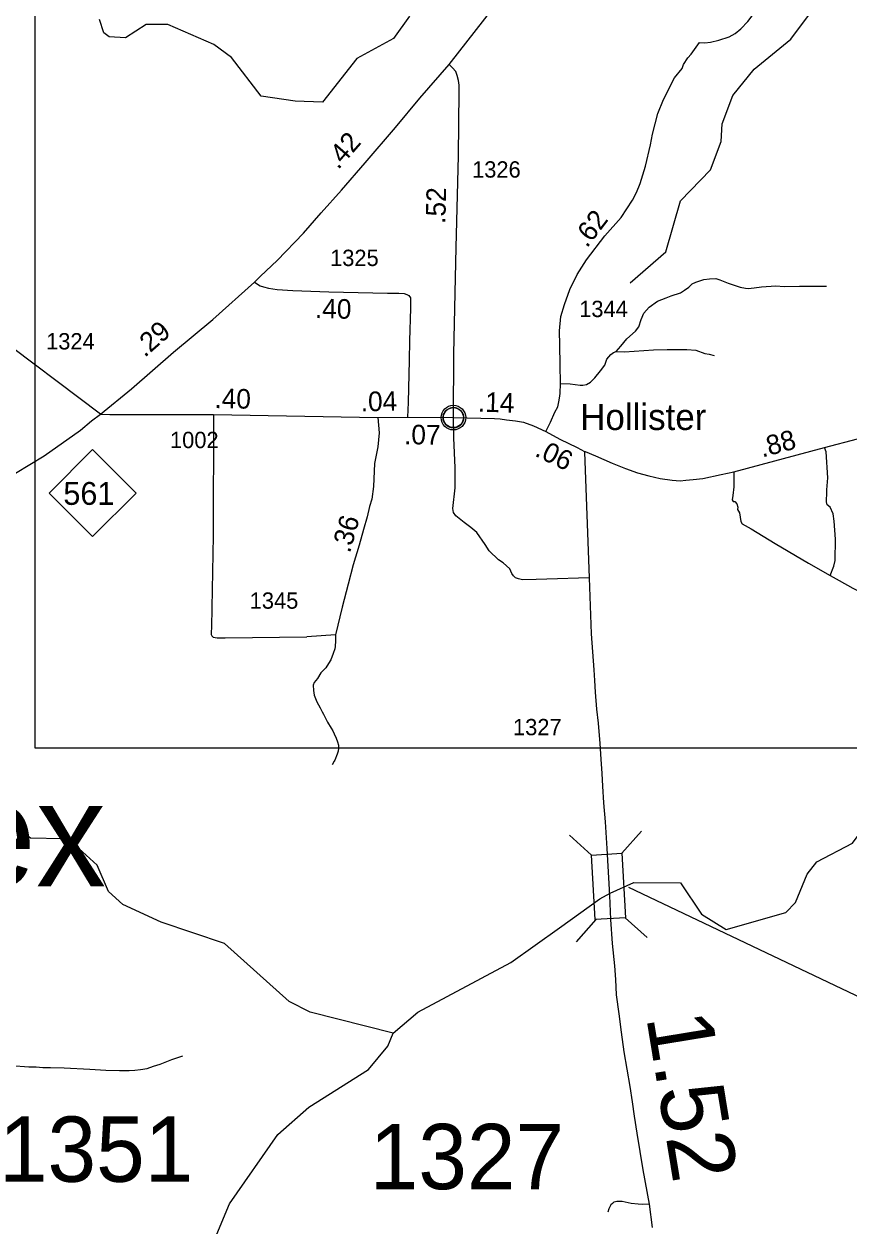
# Model space of a CAD drawing. Extents: x 2290615 to 2522933, y 819489 to 1012715.
# Drawn here: x 2310798 to 2317110, y 907403 to 916604 of the extents above; entities that cross this region are included whole.
import ezdxf

# ---------------------------------------------------------------- set-up
doc = ezdxf.new("R2010")
doc.units = 0
for name, color, linetype in [('Exist Civil Demographics City Label', 7, 'Continuous'), ('Exist Civil Demographics Community CELL', 7, 'Continuous'), ('Exist Hydrographic Creek Single Shore', 7, 'Continuous'), ('Exist Hydrographic Misc Water Feature', 7, 'Continuous'), ('Exist Road Non-System Type 51', 7, 'Continuous'), ('Exist Road Primary NC Attributed', 7, 'Continuous'), ('Exist Road Primary NC Service Mileage Hundredths English Label', 7, 'Continuous'), ('Exist Road Primary NC Shield CELL', 7, 'Continuous'), ('Exist Road Primary NC Shield Number Label', 7, 'Continuous'), ('Exist Road Secondary Mileage Hundredths English Label', 7, 'Continuous'), ('Exist Road Secondary Structure Standard Bridge CELL', 7, 'Continuous'), ('Exist Road Secondary Structure Standard Bridge Number Label', 7, 'Continuous'), ('Exist Road Secondary Type 51 Attributed', 7, 'Continuous'), ('Exist Road Secondary Type 51 Number Label', 7, 'Continuous'), ('Map Preparation Inset Cut Line', 7, 'Continuous')]:
    doc.layers.add(name, color=color, linetype=linetype)

msp = doc.modelspace()

# ---------------------------------------------------------------- linework, layer by layer
at = {"layer": 'Exist Civil Demographics Community CELL'}
msp.add_lwpolyline([(2314005.5, 913603.1), (2314006.4, 913608.7), (2314008.2, 913615.3), (2314011.1, 913622.5), (2314014.1, 913628.2), (2314017.4, 913634), (2314021.2, 913639.1), (2314025.1, 913643.4), (2314029.7, 913648), (2314035.2, 913652.6), (2314040.7, 913656.3), (2314045.6, 913659.2), (2314050.6, 913661.6), (2314056.1, 913663.9), (2314061.7, 913665.7), (2314066, 913666.9), (2314070.9, 913667.6), (2314075, 913668.3), (2314081.4, 913668.6), (2314085.8, 913668.5), (2314091.5, 913668.2), (2314096.4, 913667.5), (2314101.3, 913666.5), (2314106.3, 913665.1), (2314111.5, 913663.2), (2314118.1, 913660.3), (2314124.4, 913656.8), (2314129.4, 913653.2), (2314134.6, 913649.2), (2314137.9, 913646.1), (2314142, 913641.7), (2314145.9, 913637), (2314149, 913632.4), (2314152.1, 913627.4), (2314154.6, 913622.2), (2314156.6, 913617.2), (2314158.2, 913612.2), (2314159.4, 913607.6), (2314160.5, 913601.6), (2314161.2, 913596.9), (2314161.4, 913590.9), (2314161.2, 913585.1), (2314160.7, 913579.4), (2314159.7, 913573.9), (2314158.1, 913567.7), (2314156.2, 913561.9), (2314153.9, 913556.8), (2314150.7, 913550.8), (2314147.5, 913545.5), (2314144, 913540.8), (2314139.8, 913536.1), (2314134.5, 913531.1), (2314129.5, 913527), (2314124.5, 913523.5), (2314120.1, 913521), (2314113.3, 913517.8), (2314106.2, 913515.1), (2314100.2, 913513.6), (2314093.6, 913512.3), (2314089.2, 913511.9), (2314084.7, 913511.6), (2314079.1, 913511.6), (2314074.8, 913512), (2314069.2, 913512.7), (2314063.3, 913514), (2314058.7, 913515.4), (2314053.5, 913517.2), (2314048.9, 913519.2), (2314045, 913521.5), (2314038.2, 913525.5), (2314032.6, 913529.8), (2314027.7, 913534.3), (2314023.3, 913539.1), (2314020.1, 913543.1), (2314017.1, 913547.3), (2314013, 913554.4), (2314011.3, 913557.9), (2314009.6, 913561.9), (2314007, 913570.1), (2314005.5, 913577.2), (2314004.8, 913582.3), (2314004.4, 913588.7), (2314004.4, 913593.4), (2314004.9, 913599.8)], close=True, dxfattribs=at)
for centre, radius in [((2314083.1, 913590.7), 94.3), ((2314082.8, 913591), 76.7)]:
    msp.add_circle(centre, radius, dxfattribs=at)
at = {"layer": 'Exist Hydrographic Creek Single Shore'}
for points in [[(2313747.2, 916662.8), (2313624.2, 916493.6), (2313343.3, 916341), (2313080.2, 916005.2), (2312871.2, 916013.1), (2312613.3, 916051.6), (2312385.3, 916347.5), (2312250.1, 916447.1), (2311899.1, 916599.9), (2311732.2, 916599.7), (2311575.1, 916498), (2311450.2, 916506), (2311408.2, 916537.2), (2311374.2, 916637.5)], [(2313621.3, 908878.7), (2313811.4, 909040.8), (2314523.3, 909421.2), (2314895.3, 909686), (2315202.2, 909908.1), (2315282.8, 909951), (2315462.9, 910033.3), (2315820.1, 910030.7), (2315981.1, 909789.4), (2316170.3, 909672.7), (2316626.4, 909803), (2316700.4, 909878.2), (2316790.4, 910095.3), (2316864.4, 910190.2), (2317137.3, 910332.7), (2317211.4, 910434.2), (2317227.4, 910526.7), (2317682.4, 910804.8), (2317813.4, 910974.2), (2317844.4, 911264.4), (2317917.4, 911424.9), (2318130.4, 911697.8)], [(2309811.2, 906089.9), (2309977.3, 906100), (2310168.2, 906199.8), (2310243.3, 906263.7), (2310335.8, 906301.5), (2310440.1, 906295), (2310545.7, 906292.4), (2310722.9, 906298.9), (2310960.2, 906279.4), (2311159.3, 906227.3), (2311458.2, 906256.1), (2311632.3, 906335.4), (2311839.2, 906494.9), (2312044.3, 906788.8), (2312369.3, 907573.4), (2312738.4, 908104), (2312977.2, 908314), (2313432.3, 908601.8), (2313580.3, 908778.5), (2313621.3, 908878.7)]]:
    msp.add_lwpolyline(points, dxfattribs=at)
at = {"layer": 'Exist Hydrographic Misc Water Feature'}
for points in [[(2315435.2, 914621.7), (2315708.3, 914859.2), (2315820.3, 915251.2), (2316051.2, 915487.2), (2316132.2, 915703.9), (2316139.4, 915838.7), (2316220.4, 916055.4), (2316384.2, 916259), (2316665.3, 916487.2), (2317076.2, 917039.1), (2317687.3, 917546.7), (2317910.2, 917690.4), (2318150.3, 917802.1), (2318530.3, 918145.8), (2318670.3, 918305.9), (2318819.2, 918357.9)], [(2313621.3, 908878.7), (2312986.3, 909039.8), (2312827.4, 909121.8), (2312331.3, 909564.3), (2311846.2, 909728.1), (2311553.2, 909863.8), (2311443.3, 909964.3), (2311358.2, 910164.3), (2311189.2, 910318.3), (2311089.3, 910366.7), (2310847.2, 910373.1), (2310537.3, 910596.7), (2310044.2, 910697.9), (2309826.2, 910813.7), (2309700.3, 910943), (2309556.2, 911166.9), (2309278.1, 911447.6), (2309164.9, 911509.6), (2309007, 911606.7)]]:
    msp.add_lwpolyline(points, dxfattribs=at)
at = {"layer": 'Exist Road Non-System Type 51'}
for points in [[(2315327.8, 914097.8), (2315363.2, 914136.7), (2315410.4, 914194.6), (2315476.5, 914252.5), (2315500.6, 914286.9), (2315519.9, 914343.1), (2315539.3, 914391.3), (2315580.8, 914437.6), (2315644.1, 914481.6), (2315710.2, 914507.5), (2315749.1, 914522.9), (2315819.7, 914546.3), (2315851.8, 914565.4), (2315883.6, 914590.2), (2315910.8, 914613.8), (2315936.7, 914628), (2315998.1, 914649.2), (2316043.7, 914654), (2316090.1, 914655.1), (2316122, 914644.5), (2316185.3, 914618.9), (2316276.6, 914589), (2316318.3, 914580.8), (2316339.1, 914579.9), (2316383.6, 914583.7), (2316441.4, 914592), (2316550, 914599.1), (2316613.7, 914595.5), (2316730.5, 914597.9), (2316850.9, 914597.9), (2316938.2, 914596.7)], [(2314903, 913850.9), (2314977.3, 913849.8), (2315013.9, 913845), (2315054.1, 913839.1), (2315074.1, 913839.1), (2315101.3, 913843.9), (2315131.9, 913862.8), (2315165, 913895.8), (2315208.6, 913947.8), (2315240.5, 913992.7), (2315258.2, 914038.7), (2315287.7, 914073), (2315308.9, 914089.5), (2315327.8, 914097.8)], [(2315327.8, 914097.8), (2315392.7, 914094.2), (2315614.3, 914110.1), (2315718.3, 914111.3), (2315838.3, 914112.7), (2315868.7, 914112.2), (2315939.1, 914108.4), (2316007.5, 914082.4), (2316039.4, 914076.5), (2316077.2, 914065.9)], [(2312246.6, 913613.9), (2312246, 912686.8), (2312234.7, 912134.3), (2312232.3, 911986.6), (2312229.6, 911945.7), (2312229.8, 911931.4), (2312231.7, 911925.5), (2312235.5, 911920), (2312239.2, 911915), (2312245.9, 911910.6), (2312275.5, 911904.6), (2312336, 911906.5), (2312960.9, 911912.2)], [(2315122.7, 912365.5), (2314798.2, 912353.7), (2314715.6, 912352.5), (2314612.9, 912350.1), (2314581, 912356), (2314557.4, 912365.5), (2314543.3, 912380.8), (2314530.3, 912398.6), (2314515, 912434), (2314464.2, 912480), (2314428.8, 912502.5), (2314356.8, 912572.1), (2314326.2, 912620.6), (2314261.3, 912710.3), (2314216.4, 912750.5), (2314165.7, 912787.1), (2314102.7, 912838.4), (2314084.3, 912864.1), (2314078, 912894), (2314097.2, 913052.2), (2314097.2, 913205.7), (2314086.6, 913436), (2314083.1, 913590.7)], [(2316966.9, 912382.7), (2316993.4, 912454.8), (2317004.3, 912497.4), (2317005.5, 912661.6), (2316996, 912799.5), (2316987.5, 912855.4), (2316966.1, 912905), (2316943, 912922.5), (2316936.9, 912946.3), (2316938.8, 912968.4), (2316939.9, 913000), (2316939.9, 913039.4), (2316948.7, 913130.6), (2316935.5, 913329.5), (2316923.5, 913361.2)], [(2316228.2, 913175.1), (2316228, 913061.2), (2316221.5, 912993.5), (2316216, 912960.7), (2316224.8, 912949.8), (2316235.7, 912948.7), (2316251, 912930.1), (2316258.6, 912906.1), (2316257.5, 912887.6), (2316272.8, 912862.9), (2316281.5, 912796.3), (2316292.4, 912777.7), (2316361.2, 912738.4), (2316544.7, 912626.4), (2316801.2, 912476.1), (2316966.9, 912382.7)], [(2316966.9, 912382.7), (2317033.8, 912345), (2317140.3, 912284.4), (2317202.5, 912251.6), (2317256.5, 912243.4), (2317400, 912236.1), (2317525.1, 912227), (2317586.1, 912220.1)], [(2313180.2, 911929.2), (2313182.1, 911881.4), (2313179.2, 911839.8), (2313175.5, 911821.8), (2313164.1, 911785.4), (2313145.2, 911737.1), (2313128.2, 911707.8), (2313106.5, 911675.7), (2313068.6, 911638.3), (2313043.1, 911593.8), (2313018.5, 911562.6), (2313010, 911542.7), (2313012.9, 911502.1), (2313017.6, 911466.1), (2313028, 911440.1), (2313037.4, 911415.5), (2313062.9, 911368.7), (2313079.1, 911338.9), (2313088.8, 911320), (2313101.5, 911295.2), (2313120, 911259.4), (2313148.4, 911213.7), (2313160.7, 911193.8), (2313170.8, 911170), (2313187.2, 911136.1), (2313195.5, 911110.2), (2313203.8, 911084.3), (2313204, 911060.3), (2313200.3, 911038.4), (2313192.6, 911014.2), (2313175.1, 910970.1), (2313171.2, 910961.9), (2313155.4, 910931.9)], [(2315580.5, 907570.9), (2315526.7, 907568.1), (2315497, 907569.5), (2315441.9, 907575.1), (2315398, 907584.7), (2315375.3, 907590.4), (2315334.1, 907590.3), (2315323.5, 907588.9), (2315310.4, 907585.8), (2315299.8, 907576.2), (2315288.8, 907564.4), (2315279.1, 907550.4), (2315271, 907535.7), (2315265.3, 907508)]]:
    msp.add_lwpolyline(points, dxfattribs=at)
at = {"layer": 'Exist Road Primary NC Attributed'}
for points in [[(2314051.2, 916293.6), (2314451.7, 916808.3), (2314709.6, 917118.7), (2314835.5, 917272.8)], [(2312560.6, 914628.1), (2312607.7, 914674.6), (2312735, 914793), (2312935.3, 915002.4), (2313071.4, 915158.5), (2313226, 915331.6), (2313408.9, 915540.2), (2313640, 915812.7), (2313827.2, 916036.9), (2314051.2, 916293.6)], [(2311383.1, 913616.7), (2311621, 913811.2), (2311941.8, 914092.7), (2312241.1, 914341.7), (2312560.6, 914628.1)], [(2310733.6, 913166.2), (2310952, 913297.5), (2311228.6, 913495), (2311315, 913567.1), (2311383.1, 913616.7)]]:
    msp.add_lwpolyline(points, dxfattribs=at)
at = {"layer": 'Exist Road Primary NC Shield CELL'}
msp.add_lwpolyline([(2310989.4, 913012.9), (2311322.4, 913345.9), (2311655.4, 913012.9), (2311322.4, 912679.9)], close=True, dxfattribs=at)
at = {"layer": 'Exist Road Secondary Structure Standard Bridge CELL'}
for p, q in [((2314970.5, 910393.6), (2315139.4, 910242.9)), ((2315521.4, 910425), (2315370.7, 910256.1)), ((2315171.8, 909748.2), (2315021.1, 909579.3)), ((2315397.8, 909761.1), (2315566.7, 909610.4))]:
    msp.add_line(p, q, dxfattribs=at)
msp.add_lwpolyline([(2315370.7, 910256.1), (2315398.9, 909761.1), (2315167.6, 909748), (2315139.4, 910242.9)], close=True, dxfattribs=at)
at = {"layer": 'Exist Road Secondary Structure Standard Bridge Number Label'}
msp.add_line((2315423.8, 909996.1), (2320726, 907473.3), dxfattribs=at)
at = {"layer": 'Exist Road Secondary Type 51 Attributed'}
for p, q in [((2313505.9, 913590.9), (2313730.6, 913595)), ((2313730.6, 913595), (2314083.1, 913590.7))]:
    msp.add_line(p, q, dxfattribs=at)
for points in [[(2315966, 916461.7), (2316007.5, 916459.6), (2316050, 916464.3), (2316114.3, 916480.8), (2316194, 916504.8), (2316238.8, 916530.4), (2316281.6, 916565.9), (2316334.7, 916621.7), (2316369.2, 916666.8), (2316414.4, 916730.6), (2316496.7, 916872.3), (2316687.5, 917304.7), (2316705.5, 917384.3), (2316714.4, 917451.6), (2316727.7, 917758.9)], [(2314789.4, 913485.5), (2314826.6, 913555.9), (2314859.8, 913632.3), (2314881.3, 913674.4), (2314890, 913712.9), (2314893.7, 913738.9), (2314900.2, 913774.6), (2314903, 913850.9), (2314900.6, 913996.2), (2314897.1, 914145), (2314894.7, 914256), (2314905.4, 914364.6), (2314933.7, 914457.9), (2314972.6, 914572.5), (2315030.5, 914685.9), (2315101.3, 914798), (2315242.9, 914983.4), (2315367.6, 915123.1), (2315452.1, 915256.1), (2315483.6, 915314.4), (2315510.8, 915382.5), (2315553.3, 915516.9), (2315592.2, 915679.6), (2315607.5, 915761.7), (2315647.6, 915918.7), (2315690.1, 916025.6), (2315773.9, 916190.9), (2315833.1, 916263.8), (2315844.7, 916293.1), (2315878, 916343.7), (2315903, 916373.2), (2315966, 916461.7)], [(2314083.1, 913590.7), (2314085.3, 914079.8), (2314104.4, 914893.5), (2314120.9, 915593.5), (2314128.1, 916087.2), (2314126.6, 916135.8), (2314123, 916170.6), (2314112.9, 916210), (2314101.1, 916239.7), (2314076.9, 916268), (2314051.2, 916293.6)], [(2311383.1, 913616.7), (2310542.2, 914251.1), (2310217.4, 914498), (2310118.2, 914570.4), (2310054.3, 914624.3), (2310013.2, 914658.4), (2309909.4, 914756.4), (2309858.7, 914813.7), (2309568, 915172.8), (2309555.2, 915189.8), (2309168.8, 915667.7), (2308910.7, 915985.8)], [(2312560.6, 914628.1), (2312603.8, 914599.1), (2312630.9, 914591.1), (2312668.7, 914581.6), (2312733.9, 914571.2), (2312854, 914563.6), (2313129.7, 914554.2), (2313578.9, 914544.4), (2313665.4, 914543), (2313705.1, 914540.1), (2313727.8, 914534.5), (2313742.3, 914526.7), (2313753.6, 914507.8), (2313754.9, 914492.7), (2313754.3, 914467.5), (2313753.5, 914429.8), (2313747.6, 914179.7), (2313744.8, 914030.7), (2313736.3, 913707.1), (2313730.6, 913595)], [(2311383.1, 913616.7), (2311455, 913613.6), (2311502, 913614), (2312246.6, 913613.9), (2313505.9, 913590.9)], [(2313505.9, 913590.9), (2313515.8, 913473.2), (2313505.9, 913366.7), (2313480.3, 913239.7), (2313471.8, 913063.8), (2313459.1, 912967.3), (2313442.1, 912910.5), (2313422.2, 912832.4), (2313395.3, 912734.5), (2313361.2, 912613.9), (2313317.3, 912464.9), (2313277.6, 912317.3), (2313232.2, 912139.9), (2313180.2, 911929.2), (2312960.9, 911912.2)], [(2314083.1, 913590.7), (2314396.4, 913583.2), (2314440.5, 913581.8), (2314488.6, 913574.2), (2314558.6, 913567), (2314618.7, 913555.7), (2314697, 913528.5), (2314789.4, 913485.5)], [(2314789.4, 913485.5), (2314898.1, 913426.7), (2315030.6, 913362.2), (2315085, 913332.8)], [(2315085, 913332.8), (2315090.5, 913330.5), (2315171.3, 913297.7), (2315297.8, 913243.1), (2315400.2, 913200.3), (2315492.5, 913169.3), (2315578.8, 913144.2), (2315665, 913125.1), (2315756.4, 913111.5), (2315818.6, 913108.2), (2315861.6, 913110.9), (2315917.6, 913117.6), (2315991, 913124.5), (2316130.6, 913156.1), (2316228.2, 913175.1), (2316923.5, 913361.2), (2317426.9, 913493.9)], [(2315085, 913332.8), (2315085.3, 913325.3), (2315122.7, 912365.5), (2315138.2, 911936.7), (2315157, 911660), (2315161.8, 911578.7), (2315168.8, 911488.2), (2315178.5, 911360.1), (2315189.7, 911251.4), (2315202.2, 911095.4), (2315211.9, 910975.7), (2315217.5, 910867), (2315223.1, 910769.5), (2315231.4, 910642.8), (2315244, 910496.5), (2315257.9, 910293.2), (2315276.3, 909933.3)], [(2315276.3, 909933.3), (2315285.7, 909750), (2315298.2, 909564.7), (2315316.3, 909393.4), (2315323.3, 909289), (2315328.9, 909172), (2315348.4, 909027.1), (2315366.5, 908886.4), (2315385.9, 908736), (2315409.6, 908603.7), (2315431.9, 908471.4), (2315451.4, 908353), (2315465.3, 908243), (2315487.6, 908113.4), (2315533.5, 907833.5), (2315580.5, 907570.9), (2315604.5, 907392.6)], [(2310698.2, 908631.4), (2310834.6, 908622), (2310891.1, 908620.4), (2310942.8, 908617.3), (2310999.2, 908617.3), (2311105.8, 908612.6), (2311301.8, 908603.2), (2311424.1, 908595.3), (2311529.1, 908592.2), (2311602.8, 908592.2), (2311646.7, 908595.3), (2311689, 908601.6), (2311739.2, 908609.5), (2311787.8, 908626.7), (2311839.5, 908642.4), (2311889.6, 908662.8), (2311928.8, 908676.9), (2312011.9, 908705.1)]]:
    msp.add_lwpolyline(points, dxfattribs=at)
at = {"layer": 'Map Preparation Inset Cut Line'}
msp.add_lwpolyline([(2310882, 920162.5), (2320732.5, 920162.5), (2320732.5, 911061.5), (2310882, 911061.5)], close=True, dxfattribs=at)

# ---------------------------------------------------------------- texts
at = {"layer": 'Exist Civil Demographics City Label'}
for s, height, p in [('Hollister', 200, (2315052.7, 913496)), ('Essex', 800, (2308511.1, 910003.8))]:
    msp.add_text(s, height=height, rotation=360, dxfattribs=at).set_placement(p)
at = {"layer": 'Exist Road Primary NC Service Mileage Hundredths English Label'}
for s, rotation, p in [('.42', 48.75241, (2313201, 915484.1)), ('.29', 41.26697, (2311721.4, 914047))]:
    msp.add_text(s, height=150, rotation=rotation, dxfattribs=at).set_placement(p)
at = {"layer": 'Exist Road Primary NC Shield Number Label'}
msp.add_text('561', height=175, dxfattribs=at).set_placement((2311098.5, 912923.1))
at = {"layer": 'Exist Road Secondary Mileage Hundredths English Label'}
for s, height, rotation, p in [('.52', 150, 88.64976, (2314021.1, 915073.2)), ('.62', 150, 52.62868, (2315104.6, 914884.6)), ('.40', 150, 358.75326, (2313022.5, 914352.9)), ('.40', 150, 358.95538, (2312253.4, 913663.8)), ('.04', 150, 1.0401, (2313375.4, 913638.6)), ('.14', 150, 358.18041, (2314269, 913637.2)), ('.07', 150, 359.29507, (2313704.8, 913387.4)), ('.88', 150, 14.98209, (2316446.1, 913285.2)), ('.06', 150, 334.04307, (2314698, 913301.6)), ('.36', 150, 74.24461, (2313290.9, 912548.7)), ('1.52', 500, 279.31856, (2315557.6, 909002.9))]:
    msp.add_text(s, height=height, rotation=rotation, dxfattribs=at).set_placement(p)
at = {"layer": 'Exist Road Secondary Type 51 Number Label'}
for s, height, p in [('1326', 125, (2314226, 915427.9)), ('1325', 125, (2313139.5, 914751.2)), ('1344', 125, (2315045.6, 914360.5)), ('1324', 125, (2310966.5, 914112.7)), ('1002', 125, (2311914.6, 913357.5)), ('1345', 125, (2312524.5, 912128)), ('1327', 125, (2314539.1, 911159.5)), ('1351', 500, (2310605.3, 907741.5)), ('1327', 500, (2313442.7, 907684.9))]:
    msp.add_text(s, height=height, rotation=360, dxfattribs=at).set_placement(p)

doc.saveas('drawing.dxf')
